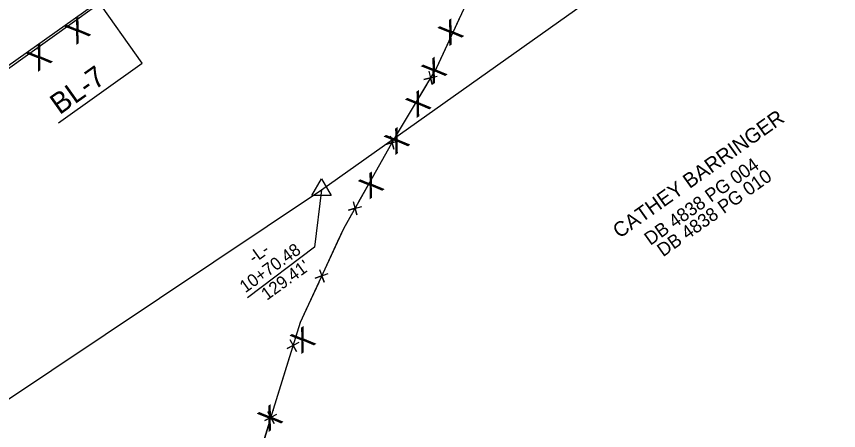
# Model space of a CAD drawing. Extents: x 1577032 to 1581865, y 611492 to 615011.
# Drawn here: x 1578202.1 to 1578479.3, y 612039.4 to 612179.1 of the extents above; entities that cross this region are included whole.
import ezdxf

# ---------------------------------------------------------------- set-up
doc = ezdxf.new("R2010")
doc.units = 0
for name, color, linetype in [('Exist Horizontal Baseline Alignment Station Label', 7, 'Continuous'), ('Exist Other Culture Fence Line', 7, 'Continuous'), ('Exist Property Deed Book Text', 7, 'Continuous'), ('Exist Property Owner Text', 7, 'Continuous'), ('Exist Right of Way Line', 7, 'Continuous'), ('Exist Right of Way Monument CELL', 7, 'Continuous'), ('Exist Right of Way Monument Leader', 7, 'Continuous'), ('Exist Right of Way Monument Text', 7, 'Continuous'), ('Exist Vegetation Tree CELL', 7, 'Continuous'), ('Old_Level_8', 7, 'Continuous')]:
    doc.layers.add(name, color=color, linetype=linetype)

msp = doc.modelspace()

# ---------------------------------------------------------------- linework, layer by layer
at = {"layer": 'Exist Horizontal Baseline Alignment Station Label'}
for p, q in [((1578244.55, 612163.37), (1578197.49, 612230.09)), ((1578216.27, 612143.28), (1578244.55, 612163.37))]:
    msp.add_line(p, q, dxfattribs=at)
at = {"layer": 'Exist Other Culture Fence Line'}
msp.add_line((1578035.35, 612046.03), (1578373.74, 612286.54), dxfattribs=at)
at = {"layer": 'Exist Right of Way Line'}
for p, q in [((1578304.92, 612120.6), (1580458.22, 613649.74)), ((1578142.54, 612011.95), (1578304.92, 612120.6))]:
    msp.add_line(p, q, dxfattribs=at)
at = {"layer": 'Exist Right of Way Monument CELL'}
msp.add_line((1578304.92, 612120.6), (1578304.92, 612120.6), dxfattribs=at)
msp.add_lwpolyline([(1578301.67, 612118.71), (1578304.92, 612124.35), (1578308.17, 612118.71)], close=True, dxfattribs=at)
at = {"layer": 'Exist Right of Way Monument Leader'}
msp.add_lwpolyline([(1578304.92, 612120.6), (1578302.62, 612101.26), (1578280.02, 612084.2)], dxfattribs=at)
at = {"layer": 'Old_Level_8'}
for points in [[(1578407.94, 612311.07), (1578098.35, 612089.04)], [(1578373.74, 612286.54), (1578384.63, 612270.55), (1578382.5, 612257.95), (1578376.86, 612245.65), (1578367.79, 612224.86), (1578360.36, 612203), (1578353.46, 612182.91), (1578343.75, 612161.77), (1578330.13, 612139.03), (1578312.35, 612107.45), (1578297.78, 612075.84), (1578288.7, 612046.49), (1578279.68, 612017.22), (1578273.63, 611996.6), (1578269, 611971.64), (1578266.74, 611958.58), (1578264.59, 611943.91), (1578264.39, 611931.48)], [(1578351.7, 612179.09), (1578347.42, 612169.77)], [(1578347.42, 612169.77), (1578343.75, 612161.77), (1578343, 612160.53)], [(1578341.17, 612160.67), (1578342.3, 612156.17), (1578341.74, 612158.42), (1578339.49, 612157.85), (1578343.99, 612158.98)], [(1578340.48, 612156.31), (1578335.21, 612147.51)], [(1578335.21, 612147.51), (1578330.13, 612139.03), (1578329.95, 612138.71)], [(1578328.12, 612138.8), (1578329.37, 612134.33), (1578328.74, 612136.56), (1578326.51, 612135.94), (1578330.98, 612137.19)], [(1578327.53, 612134.42), (1578322.5, 612125.49)], [(1578322.5, 612125.49), (1578317.47, 612116.55)], [(1578315.64, 612116.64), (1578316.89, 612112.17), (1578316.27, 612114.41), (1578314.03, 612113.78), (1578318.5, 612115.03)], [(1578315.06, 612112.26), (1578312.35, 612107.45), (1578310.37, 612103.16)], [(1578310.37, 612103.16), (1578306.08, 612093.85)], [(1578304.24, 612093.79), (1578305.85, 612089.43), (1578305.05, 612091.61), (1578302.87, 612090.81), (1578307.22, 612092.41)], [(1578304.02, 612089.38), (1578299.72, 612080.07)], [(1578299.72, 612080.07), (1578297.78, 612075.84), (1578296.12, 612070.49)], [(1578294.31, 612070.19), (1578296.48, 612066.09), (1578295.39, 612068.14), (1578293.34, 612067.06), (1578297.45, 612069.22)], [(1578294.67, 612065.79), (1578291.64, 612055.99)], [(1578291.64, 612055.99), (1578288.7, 612046.49), (1578288.61, 612046.2)], [(1578286.8, 612045.9), (1578288.97, 612041.8), (1578287.88, 612043.85), (1578285.83, 612042.76), (1578289.93, 612044.93)], [(1578287.16, 612041.5), (1578284.14, 612031.7)]]:
    msp.add_lwpolyline(points, dxfattribs=at)

# ---------------------------------------------------------------- texts
at = {"layer": 'Exist Horizontal Baseline Alignment Station Label'}
msp.add_text('BL-7', height=7, rotation=35.38, dxfattribs=at).set_placement((1578216.67, 612145.77))
at = {"layer": 'Exist Property Deed Book Text'}
for s, p in [('DB 4838 PG 004', (1578415.8, 612101.71)), ('DB 4838 PG 010', (1578420.1, 612097.86))]:
    msp.add_text(s, height=4.5, rotation=35.38, dxfattribs=at).set_placement(p)
at = {"layer": 'Exist Property Owner Text'}
msp.add_text('CATHEY BARRINGER', height=5, rotation=35.38, dxfattribs=at).set_placement((1578405.41, 612104.08))
at = {"layer": 'Exist Right of Way Monument Text'}
for s, p in [('10+70.48', (1578279.26, 612085.7)), ('-L-', (1578282.22, 612095.61)), ("129.41'", (1578286.54, 612083.18))]:
    msp.add_text(s, height=4.2, rotation=35.8183, dxfattribs=at).set_placement(p)
at = {"layer": 'Exist Vegetation Tree CELL'}
for p in [(1578222.1, 612169.37), (1578347.82, 612168.93), (1578209.2, 612160.29), (1578342.22, 612155.99), (1578336.88, 612144.75), (1578329.68, 612132.27), (1578321, 612117.27), (1578297.97, 612065.11), (1578286.92, 612038.79)]:
    msp.add_text('X', height=7.38, rotation=34.4517, dxfattribs=at).set_placement(p)

doc.saveas('drawing.dxf')
